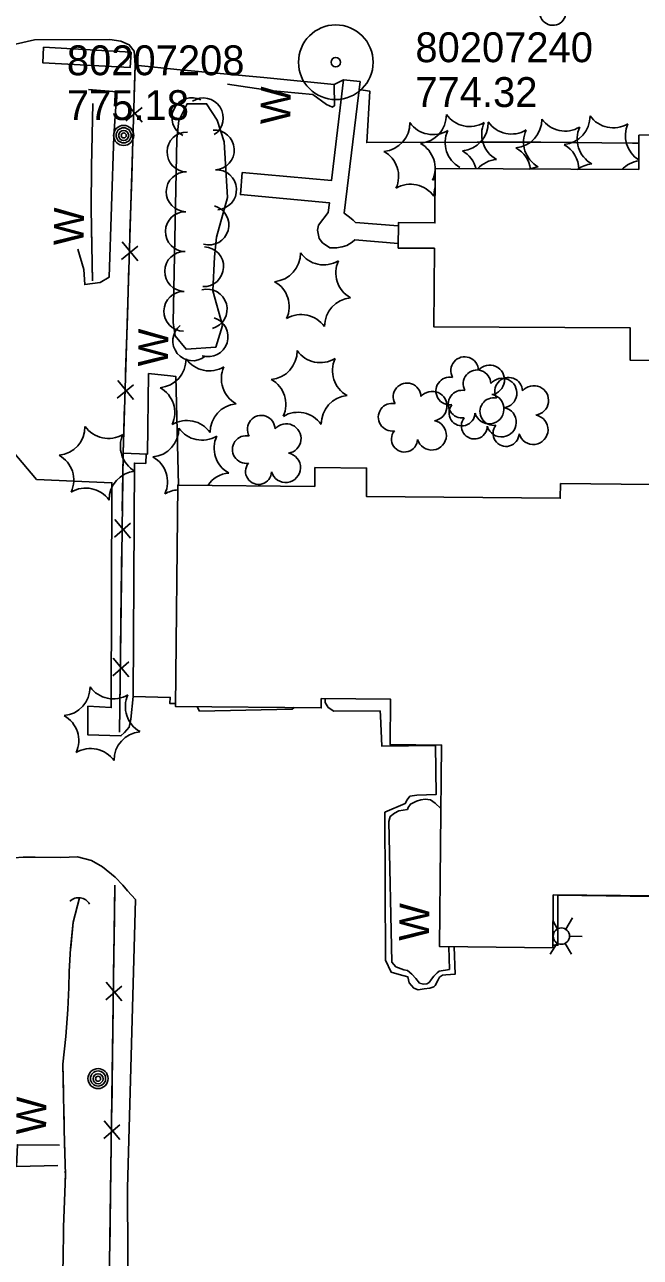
# Model space of a CAD drawing. Extents: x 591954 to 597000, y 198576 to 213500.
# Drawn here: x 594323 to 594446.8, y 209666.9 to 209914.5 of the extents above; entities that cross this region are included whole.
import ezdxf

# ---------------------------------------------------------------- set-up
doc = ezdxf.new("R2010")
doc.units = 0
for name, color, linetype in [('Level 12', 7, 'Continuous'), ('Level 14', 7, 'Continuous'), ('Level 15', 7, 'Continuous'), ('Level 17', 7, 'Continuous'), ('Level 18', 7, 'Continuous'), ('Level 19', 7, 'Continuous'), ('Level 6', 7, 'Continuous')]:
    doc.layers.add(name, color=color, linetype=linetype)

msp = doc.modelspace()

# ---------------------------------------------------------------- linework, layer by layer
at = {"layer": 'Level 12'}
for points in [[(594446.43, 209885.39), (594405.52, 209885.59), (594405.47, 209874.71), (594398.11, 209874.75), (594398.08, 209869.64), (594405.35, 209869.61), (594405.27, 209853.82), (594444.7, 209853.63), (594444.67, 209847.16), (594466.99, 209847.05), (594467.15, 209877.52), (594463.75, 209882.48), (594452.14, 209882.29), (594451.97, 209892.38), (594446.47, 209892.29), (594446.43, 209885.39)], [(594430.68, 209822.33), (594473.47, 209821.92), (594473.51, 209825.91), (594482.17, 209825.83), (594482.13, 209821.78), (594490.93, 209821.69), (594490.14, 209739.13), (594429.23, 209739.72), (594429.13, 209729.13), (594406.41, 209729.35), (594406.8, 209769.83), (594396.44, 209769.93), (594396.53, 209779.02), (594382.62, 209779.15), (594382.6, 209777.29), (594353.34, 209777.57), (594353.77, 209822.05), (594381.3, 209821.78), (594381.34, 209825.57), (594391.73, 209825.47), (594391.68, 209819.76), (594430.65, 209819.38), (594430.68, 209822.33)]]:
    msp.add_lwpolyline(points, dxfattribs=at)
at = {"layer": 'Level 14'}
for p, q in [((594430.08, 209732.88), (594429.19, 209734.59)), ((594431.78, 209732.87), (594433.14, 209735.1)), ((594429.24, 209731.51), (594429.15, 209731.51)), ((594432.52, 209731.42), (594435.04, 209731.35)), ((594430, 209730.02), (594428.64, 209727.83)), ((594431.64, 209729.98), (594432.88, 209727.8))]:
    msp.add_line(p, q, dxfattribs=at)
for centre, radius in [((594342.89, 209892.27), 2.02), ((594342.89, 209892.28), 1.52), ((594342.89, 209892.24), 1.01), ((594342.9, 209892.25), 0.502), ((594430.88, 209731.45), 1.64), ((594337.74, 209702.84), 2.02), ((594337.74, 209702.85), 1.52), ((594337.75, 209702.81), 1.01), ((594337.75, 209702.82), 0.502)]:
    msp.add_circle(centre, radius, dxfattribs=at)
at = {"layer": 'Level 15'}
for p, q in [((594343.36, 209895.18), (594346.62, 209897.88)), ((594346.59, 209894.91), (594343.47, 209898.73)), ((594342.48, 209867.34), (594345.74, 209870.03)), ((594345.71, 209867.07), (594342.59, 209870.88)), ((594344.84, 209839.22), (594341.72, 209843.04)), ((594341.61, 209839.49), (594344.86, 209842.19)), ((594341.06, 209811.61), (594344.26, 209814.37)), ((594344.29, 209811.4), (594341.1, 209815.15)), ((594340.72, 209783.75), (594343.92, 209786.51)), ((594343.95, 209783.54), (594340.76, 209787.3)), ((594339.31, 209718.66), (594342.51, 209721.41)), ((594342.54, 209718.45), (594339.35, 209722.21)), ((594342.15, 209690.59), (594338.96, 209694.35)), ((594338.92, 209690.8), (594342.12, 209693.55))]:
    msp.add_line(p, q, dxfattribs=at)
for points in [[(594326.77, 209909.98), (594326.62, 209906.87), (594344.21, 209905.93), (594344.39, 209908.97)], [(594344.39, 209908.97), (594326.77, 209909.98)], [(594342.08, 209772.45), (594342.76, 209828.45), (594345.21, 209906.4)], [(594345.02, 209900.39), (594345.21, 209906.4)], [(594363.74, 209902.57), (594372.29, 209901.28), (594380.92, 209900.46), (594383.66, 209898.45), (594384.87, 209897.95), (594385.28, 209898.25), (594385.23, 209902.47), (594371.05, 209903.88), (594354.22, 209905.44), (594345.21, 209906.4)], [(594335.79, 209901.48), (594341.52, 209901.04), (594340.9, 209892.17), (594339.96, 209863.78), (594338.19, 209862.74), (594335.07, 209862.32), (594334.89, 209865.36), (594333.68, 209869.42)], [(594445.14, 209890.73), (594426.77, 209890.89), (594413.94, 209890.89), (594391.75, 209890.84), (594392.36, 209901.18), (594390.16, 209901.49)], [(594344.5, 209883.85), (594344.82, 209893.81)], [(594446.46, 209890.72), (594445.14, 209890.73)], [(594344.15, 209872.54), (594344.5, 209883.85)], [(594343.63, 209856.01), (594343.94, 209865.96)], [(594343.27, 209844.69), (594343.63, 209856.01)], [(594352.29, 209843.99), (594347.91, 209844.43), (594347.71, 209828.27), (594342.76, 209828.45)], [(594342.76, 209828.16), (594342.76, 209828.45), (594343.06, 209838.11)], [(594342.62, 209816.84), (594342.76, 209828.16)], [(594342.42, 209800.3), (594342.54, 209810.26)], [(594342.28, 209788.98), (594342.42, 209800.3)], [(594342.08, 209772.45), (594342.2, 209782.4)], [(594406.67, 209757.11), (594405.5, 209758.15), (594404.58, 209758.85), (594403.48, 209758.96), (594402.62, 209758.8), (594401.73, 209758.55), (594400.54, 209757.96), (594400.06, 209757.28), (594399.94, 209756.9), (594398.18, 209756.63), (594397.32, 209756.17), (594396.46, 209755.47), (594396.21, 209754.46), (594396.79, 209726.25), (594397.61, 209725.26), (594399.2, 209724.71), (594399.93, 209724.54), (594400.83, 209723.83), (594401.62, 209722.92), (594402.39, 209722.04), (594403.17, 209721.78), (594403.84, 209721.88), (594404.29, 209722.14), (594404.75, 209722.79), (594405.23, 209723.4), (594405.88, 209724.1), (594406.31, 209724.43), (594408.36, 209724.78)], [(594339.87, 209651.64), (594341.13, 209741.72)], [(594341.04, 209735.21), (594341.13, 209741.72)], [(594340.88, 209723.89), (594341.04, 209735.21)], [(594408.36, 209724.78), (594408.25, 209729.33)], [(594340.65, 209707.35), (594340.79, 209717.31)], [(594340.49, 209696.03), (594340.65, 209707.35)], [(594329.65, 209685.37), (594321.35, 209685.2), (594321.53, 209689.57), (594329.99, 209689.48)], [(594340.26, 209679.49), (594340.4, 209689.45)], [(594340.1, 209668.18), (594340.26, 209679.49)]]:
    msp.add_lwpolyline(points, dxfattribs=at)
msp.add_arc((594333.82, 209736.67), 2.5, 28.4285, 134.668, dxfattribs=at)
at = {"layer": 'Level 17'}
for points in [[(594345.21, 209906.4), (594345.01, 209909.17), (594344.01, 209910.49), (594342.3, 209911.21), (594340.13, 209911.5), (594324.95, 209911.46), (594321.12, 209910.57), (594318.45, 209908.71), (594316.91, 209907.33), (594315.44, 209905.42), (594313.99, 209903.48), (594309.58, 209899.17)], [(594398.09, 209870.59), (594389.34, 209871.29), (594388.81, 209870.8), (594387.77, 209870.16), (594386.83, 209869.86), (594385.69, 209869.67), (594384.36, 209869.72), (594382.84, 209870.72), (594382.17, 209871.55), (594381.88, 209873.21), (594382.06, 209874.25), (594383.99, 209876.77), (594384.29, 209878.72), (594366.36, 209880.39), (594366.73, 209884.8), (594384.68, 209883.22), (594387.06, 209903.4), (594390.41, 209903.08), (594387.22, 209876.65), (594388.28, 209875.86), (594389.04, 209875.27), (594389.52, 209874.8), (594398.1, 209874.11)], [(594385.23, 209902.47), (594387.06, 209903.4)], [(594352.29, 209843.99), (594353.35, 209843.88), (594353.94, 209822.04)], [(594344.81, 209779.59), (594344.33, 209775.04), (594343.99, 209773.44), (594343.07, 209772.32), (594342.35, 209771.68), (594335.67, 209771.91), (594335.71, 209777.61), (594340.39, 209777.37), (594340.53, 209822.5), (594325.38, 209823.16), (594316.97, 209832.98), (594310.14, 209837.12), (594308.32, 209837.08)], [(594344.81, 209779.59), (594345.05, 209826.46), (594347.34, 209826.4), (594347.42, 209828.29)], [(594353.34, 209778.17), (594352.16, 209778.18), (594352.24, 209779.39), (594344.81, 209779.59)], [(594409.32, 209729.32), (594409.5, 209723.8), (594407.68, 209723.71), (594406.99, 209723.59), (594406.4, 209723.19), (594406.1, 209722.66), (594405.5, 209721.55), (594405.24, 209721.26), (594404.41, 209720.99), (594403.3, 209720.84), (594402.09, 209720.69), (594401.24, 209720.97), (594400.25, 209722.05), (594400.01, 209723.29), (594398.26, 209723.77), (594396.69, 209724.21), (594395.5, 209726.62), (594395.41, 209756.34), (594399.48, 209758.08), (594399.86, 209758.85), (594400.43, 209759.57), (594401.82, 209759.78), (594405.73, 209759.93), (594405.58, 209769.72), (594394.76, 209769.61), (594394.51, 209775.71), (594394.42, 209776.69), (594385.16, 209776.61), (594383.97, 209777.4), (594383.38, 209778.4), (594383.42, 209779.15)], [(594377.15, 209777.35), (594376.74, 209777.01), (594358.16, 209776.65), (594357.65, 209777.53)], [(594307.47, 209742.31), (594310.4, 209744.5), (594313.93, 209745.75), (594319.05, 209747.02), (594322.68, 209747.34), (594325.1, 209747.32), (594330.29, 209747.24), (594333.64, 209747.36), (594336.43, 209746.61), (594338.64, 209745.36), (594341.17, 209743.3), (594342.74, 209741.69), (594343.63, 209740.57), (594345.26, 209738.83)], [(594345.26, 209738.83), (594343.69, 209680.84), (594343.78, 209653.58)], [(594489.01, 209739.14), (594489.14, 209733.7), (594483.68, 209733.67), (594483.47, 209738.93), (594430.19, 209739.65), (594430.17, 209729.62), (594429.14, 209729.63)]]:
    msp.add_lwpolyline(points, dxfattribs=at)
at = {"layer": 'Level 18'}
msp.add_lwpolyline([(594362.77, 209854.07), (594360.84, 209861.07), (594361.16, 209867.9), (594361.53, 209871.83), (594363.76, 209879.78), (594363.12, 209890.95), (594361.69, 209895.36), (594359.57, 209898.62), (594355.65, 209898.61), (594353.95, 209895.27), (594353.57, 209891.61), (594352.84, 209854.71), (594353.26, 209852.02), (594355.44, 209849.33), (594361.4, 209849.71), (594362.77, 209854.07)], dxfattribs=at)
for centre, radius, start, end in [((594429.15, 209916.99), 2.61, 140.7797, 358.7123), ((594394.7, 209894.75), 5.72, 275.2113, 0.9762), ((594405.1, 209898.15), 5.72, 215.2113, 300.9762), ((594402.04, 209896.37), 5.72, 275.2113, 0.9762), ((594412.44, 209899.77), 5.72, 215.2113, 300.9762), ((594410.46, 209894.86), 5.72, 275.2113, 0.9762), ((594420.58, 209892.46), 5.72, 155.2113, 240.9762), ((594420.86, 209898.26), 5.72, 215.2113, 300.9762), ((594421.22, 209895.46), 5.72, 275.2113, 0.9762), ((594431.62, 209898.86), 5.72, 215.2113, 300.9762), ((594430.91, 209896.11), 5.72, 275.2113, 0.9762), ((594441.31, 209899.51), 5.72, 215.2113, 300.9762), ((594413.24, 209890.84), 5.72, 155.2113, 240.9762), ((594429, 209890.95), 5.72, 155.2113, 240.9762), ((594439.77, 209891.55), 5.72, 155.2113, 240.9762), ((594449.46, 209892.2), 5.72, 155.2113, 238.2095), ((594399.78, 209885.66), 5.72, 335.2113, 60.9762), ((594418.97, 209884.75), 5.72, 7.4819, 60.9762), ((594428.66, 209885.4), 5.72, 0.4541, 60.9762), ((594392.44, 209884.05), 5.72, 335.2113, 60.9762), ((594408.2, 209884.15), 5.72, 14.1262, 60.9762), ((594418.33, 209881.75), 5.72, 95.2113, 138.4718), ((594426.75, 209880.24), 5.72, 95.2113, 113.4004), ((594437.51, 209880.84), 5.72, 95.2113, 126.3915), ((594447.2, 209881.49), 5.72, 97.6369, 136.8893), ((594400.58, 209876.74), 5.72, 35.2113, 120.9762), ((594407.93, 209878.36), 5.72, 114.9591, 120.9762), ((594410.99, 209880.14), 5.72, 163.3722, 180.9762), ((594372.71, 209868.59), 5.72, 275.2113, 0.9762), ((594383.11, 209871.99), 5.72, 215.2113, 300.9762), ((594391.25, 209864.68), 5.72, 155.2113, 240.9762), ((594370.45, 209857.88), 5.72, 335.2113, 60.9762), ((594389, 209853.97), 5.72, 95.2113, 180.9762), ((594378.59, 209850.57), 5.72, 35.2113, 120.9762), ((594372.04, 209848.95), 5.72, 275.2113, 0.9762), ((594382.44, 209852.35), 5.72, 215.2113, 300.9762), ((594411.43, 209845.02), 2.78, 1.3946, 209.1675), ((594349.71, 209847.3), 5.72, 275.2113, 0.9762), ((594360.11, 209850.7), 5.72, 215.2113, 300.9762), ((594368.25, 209843.39), 5.72, 155.2113, 240.9762), ((594390.58, 209845.04), 5.72, 155.2113, 240.9762), ((594416.48, 209843.16), 2.97, 278.4237, 139.6575), ((594369.78, 209838.25), 5.72, 335.2113, 60.9762), ((594408.43, 209840.94), 2.78, 78.0716, 279.0826), ((594413.92, 209842.38), 2.78, 1.3946, 209.1675), ((594418.96, 209840.52), 2.97, 278.4237, 139.6575), ((594420.29, 209840.88), 2.78, 1.3946, 209.1675), ((594347.45, 209836.6), 5.72, 335.2113, 60.9762), ((594399.86, 209839.76), 2.78, 1.3946, 209.1675), ((594404.91, 209837.9), 2.97, 278.4237, 139.6575), ((594410.92, 209838.3), 2.78, 78.0716, 279.0826), ((594416.37, 209837.31), 2.97, 196.0745, 79.0477), ((594425.33, 209839.03), 2.97, 278.4237, 139.6575), ((594366, 209832.69), 5.72, 95.2113, 180.9762), ((594388.33, 209834.34), 5.72, 95.2113, 180.9762), ((594396.86, 209835.68), 2.78, 78.0716, 279.0826), ((594410.9, 209836.54), 2.61, 140.7797, 358.7123), ((594417.29, 209836.81), 2.78, 78.0716, 279.0826), ((594370.54, 209833.25), 2.78, 1.3946, 209.1675), ((594377.93, 209830.94), 5.72, 35.2113, 120.9762), ((594413.38, 209833.91), 2.61, 140.7797, 358.7123), ((594418.85, 209834.67), 2.97, 196.0745, 79.0477), ((594425.22, 209833.17), 2.97, 196.0745, 79.0477), ((594329.39, 209833.74), 5.72, 275.2113, 0.9762), ((594339.8, 209837.13), 5.72, 215.2113, 300.9762), ((594348.25, 209833.38), 5.72, 275.2113, 0.9762), ((594355.6, 209829.29), 5.72, 35.2113, 120.9762), ((594358.65, 209836.78), 5.72, 215.2113, 300.9762), ((594375.58, 209831.39), 2.97, 278.4237, 139.6575), ((594399.33, 209831.28), 2.61, 140.7797, 358.7123), ((594404.8, 209832.05), 2.97, 196.0745, 79.0477), ((594419.75, 209832.41), 2.61, 140.7797, 358.7123), ((594347.94, 209829.83), 5.72, 155.2113, 240.9762), ((594366.79, 209829.47), 5.72, 155.2113, 240.9762), ((594367.54, 209829.18), 2.78, 78.0716, 279.0826), ((594327.14, 209823.03), 5.72, 335.2113, 60.9762), ((594375.47, 209825.54), 2.97, 196.0745, 79.0477), ((594345.99, 209822.68), 5.72, 335.2113, 60.9762), ((594370, 209824.78), 2.61, 140.7797, 358.7123), ((594345.68, 209819.12), 5.72, 95.2113, 180.9762), ((594364.53, 209818.77), 5.72, 95.2113, 145.7944), ((594335.28, 209815.72), 5.72, 35.2113, 120.9762), ((594354.13, 209815.37), 5.72, 93.7646, 120.9762), ((594330.41, 209781.43), 5.72, 275.2113, 0.9762), ((594340.81, 209784.82), 5.72, 215.2113, 300.9762), ((594348.95, 209777.52), 5.72, 155.2113, 240.9762), ((594328.15, 209770.72), 5.72, 335.2113, 60.9762), ((594346.69, 209766.81), 5.72, 95.2113, 180.9762), ((594336.29, 209763.41), 5.72, 35.2113, 120.9762)]:
    msp.add_arc(centre, radius, start, end, dxfattribs=at)
for centre, major_axis, ratio, start_param, end_param in [((594356.59, 209895.83), (-3.56, 1.81), 0.999968, 4.712804, 7.85413), ((594358.92, 209895.79), (2.18, -3.35), 0.999993, 0, 3.141325), ((594355.61, 209888.94), (-3.37, 2.16), 0.999994, 5.261887, 8.403213), ((594361.12, 209889.34), (1.77, -3.59), 0.999997, 5.882072, 9.023397), ((594355.45, 209880.95), (-3.37, 2.16), 0.999994, 5.261887, 8.403213), ((594361.57, 209881.35), (1.77, -3.59), 0.999997, 5.882072, 9.023397), ((594360.04, 209874.27), (-3.79, -1.27), 0.999999, 0.974109, 4.115434), ((594355.3, 209872.95), (-3.37, 2.16), 0.999994, 5.261887, 8.403213), ((594355.14, 209864.95), (-3.37, 2.16), 0.999994, 5.261887, 8.403213), ((594358.97, 209865.9), (-0.19, -4), 0.999999, 0, 3.141325), ((594354.98, 209856.95), (-3.37, 2.16), 0.999994, 5.261887, 8.403213), ((594359.69, 209857.37), (3.99, -0.24), 0.999962, 5.041207, 8.182532), ((594359.87, 209851.82), (3.78, -1.3), 0.999656, 4.738845, 7.88017), ((594356.77, 209851.01), (-3.98, -0.38), 0.999976, 5.29775, 8.439075)]:
    msp.add_ellipse(centre, major_axis=major_axis, ratio=ratio, start_param=start_param, end_param=end_param, dxfattribs=at)
at = {"layer": 'Level 19'}
for points in [[(594336.69, 209898.68), (594336.42, 209886), (594336.37, 209877.66), (594336.45, 209873.73), (594336.64, 209863.04)], [(594336.69, 209898.68), (594336.42, 209886), (594336.37, 209877.66), (594336.45, 209873.73), (594336.52, 209869.68)], [(594336.59, 209865.68), (594336.63, 209863.68)], [(594330.74, 209666.04), (594330.79, 209673.03), (594331.17, 209683.53), (594331.05, 209687.89), (594331.02, 209689.8), (594330.69, 209705.76), (594331.28, 209711.31), (594331.65, 209716.71), (594331.88, 209721.14), (594331.93, 209724.33), (594332.21, 209728.98), (594332.76, 209734.29), (594334.02, 209739.13)], [(594332.24, 209729.2), (594332.76, 209734.29), (594334.02, 209739.13)], [(594330.8, 209700.26), (594330.69, 209705.76), (594331.28, 209711.31), (594331.65, 209716.71), (594331.88, 209721.14), (594331.93, 209724.33), (594332.21, 209728.98), (594332.24, 209729.2)], [(594330.93, 209694.27), (594330.88, 209696.26)], [(594331.04, 209688.27), (594331.02, 209689.8), (594331.01, 209690.27)], [(594331.13, 209682.27), (594331.17, 209683.53), (594331.15, 209684.27)], [(594331.9, 209649.66), (594329.98, 209654.56), (594330.08, 209658.12), (594330.37, 209661.3), (594330.74, 209666.04), (594330.79, 209673.03), (594330.98, 209678.27)]]:
    msp.add_lwpolyline(points, dxfattribs=at)
at = {"layer": 'Level 6'}
for radius in [7.5, 7.5, 0.96, 0.96]:
    msp.add_circle((594385.53, 209906.97), radius, dxfattribs=at)

# ---------------------------------------------------------------- texts
at = {"layer": 'Level 15'}
for p in [(594376.39, 209894.45), (594334.81, 209870.14), (594351.76, 209845.8), (594404.25, 209730.43), (594327.28, 209691.56)]:
    msp.add_text('W', height=6, rotation=89.144, dxfattribs=at).set_placement(p)
at = {"layer": 'Level 6'}
for s, p in [('80207240', (594401.53, 209906.97)), ('80207240', (594401.53, 209906.97)), ('80207208', (594331.48, 209904.35)), ('80207208', (594331.48, 209904.35)), ('774.32', (594401.53, 209897.97)), ('774.32', (594401.53, 209897.97)), ('775.18', (594331.48, 209895.35)), ('775.18', (594331.48, 209895.35))]:
    msp.add_text(s, height=6, dxfattribs=at).set_placement(p)

doc.saveas('drawing.dxf')
